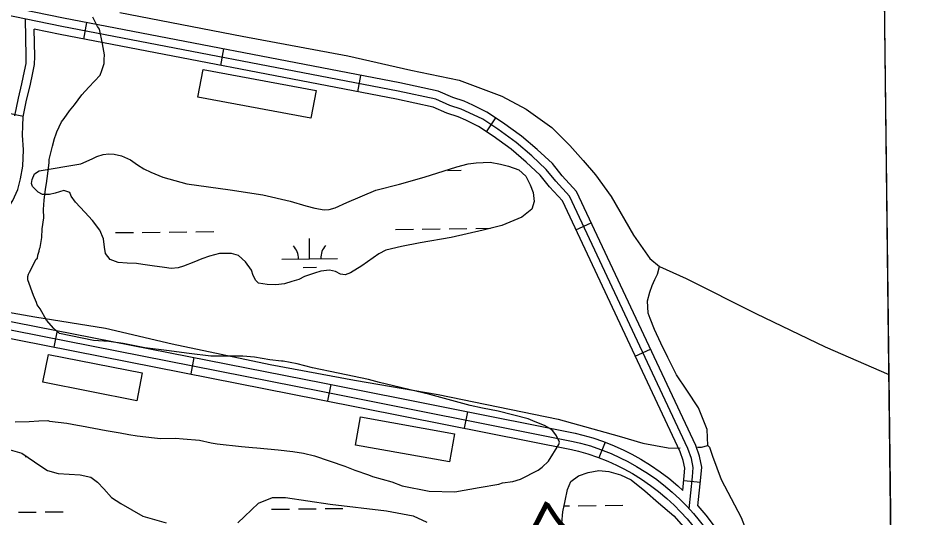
# Model space of a CAD drawing. Extents: x 3683402 to 3721514, y 487807 to 513565.
# Drawn here: x 3717615 to 3719244, y 507790 to 508685 of the extents above; entities that cross this region are included whole.
import ezdxf

# ---------------------------------------------------------------- set-up
doc = ezdxf.new("R2010")
doc.units = 0
for name, color, linetype in [('V-BLDG-OTLN', 7, 'Continuous'), ('V-GRID-FRAM', 7, 'Continuous'), ('V-RIVR-RANG-IDEN', 7, 'Continuous'), ('V-ROAD-CNTR', 7, 'Continuous'), ('V-SITE-VEGE', 7, 'Continuous'), ('V-TOPO-SHOR', 7, 'Continuous'), ('V-WETL-SWMP', 7, 'Continuous')]:
    doc.layers.add(name, color=color, linetype=linetype)

msp = doc.modelspace()

# ---------------------------------------------------------------- linework, layer by layer
at = {"layer": 'V-BLDG-OTLN'}
for points in [[(3717946.7, 508593.7), (3718149.3, 508555.8), (3718140, 508506.1), (3717937.4, 508544)], [(3717669.4, 508083), (3717837.4, 508049.8), (3717827.6, 508000.1), (3717659.2, 508033.3)], [(3718228.8, 507971), (3718397.6, 507940.9), (3718388.6, 507890.4), (3718219.8, 507920.5)]]:
    msp.add_lwpolyline(points, close=True, dxfattribs=at)
at = {"layer": 'V-GRID-FRAM'}
msp.add_lwpolyline([(3687448, 511403.5), (3719130.8, 511772.1), (3719350.3, 493590.7), (3687651.7, 493221.8), (3687448, 511403.5)], dxfattribs=at)
at = {"layer": 'V-ROAD-CNTR'}
for p, q in [((3717732.8, 508648), (3717738.5, 508677.4)), ((3717978.3, 508600.7), (3717983.9, 508630.2)), ((3718223.8, 508553.4), (3718229.4, 508582.9)), ((3717595.1, 508515.7), (3717624.5, 508510)), ((3718455, 508481.6), (3718471.5, 508506.7)), ((3718615.1, 508306.2), (3718642.3, 508319)), ((3717684.9, 508125.7), (3717679.1, 508096.3)), ((3718721.5, 508080), (3718748.6, 508092.7)), ((3717930.2, 508077.4), (3717924.4, 508048)), ((3718175.5, 508029.1), (3718169.6, 507999.6)), ((3718420.7, 507980.3), (3718414.8, 507950.9)), ((3718667.2, 507925.8), (3718656.2, 507897.9)), ((3718808.4, 507857.4), (3718838.3, 507854.4))]:
    msp.add_line(p, q, dxfattribs=at)
for points in [[(3718833.9, 507811.5), (3718839.1, 507862.6), (3718840.6, 507881.1), (3718836.6, 507900.7), (3718829.8, 507920), (3718616, 508374.8), (3718590.6, 508403), (3718572.8, 508424.9), (3718545.8, 508450.1), (3718517.4, 508474.3), (3718483.6, 508498.7), (3718455.4, 508517.3), (3718430.2, 508529.6), (3718414.5, 508536.7), (3718394.2, 508543.2), (3718368.2, 508554.5), (3718299.3, 508569.5), (3717696.4, 508685.5), (3716884.2, 508852.3)], [(3718818.3, 507806.2), (3718824.2, 507863.9), (3718825.5, 507880.2), (3718822.1, 507896.7), (3718815.9, 507914.4), (3718603.4, 508366.5), (3718579.2, 508393.3), (3718561.9, 508414.6), (3718535.8, 508438.9), (3718508.1, 508462.5), (3718475.1, 508486.4), (3718447.9, 508504.2), (3718423.8, 508516), (3718409.1, 508522.7), (3718389, 508529.1), (3718363.6, 508540.1), (3718296.3, 508554.8), (3717693.4, 508670.8), (3716878.6, 508838.2)], [(3717609.3, 508510.5), (3717615.5, 508542.1), (3717621.9, 508567.7), (3717626.6, 508590.5), (3717629.4, 508604.4), (3717629.7, 508616.6), (3717628.2, 508684.2)], [(3717422.3, 508177.2), (3717430.7, 508198.1), (3717441.9, 508216), (3717456.9, 508235.6), (3717481.2, 508257.4), (3717507.3, 508275.3), (3717530.7, 508287.9), (3717558.7, 508304.2), (3717574.9, 508317.5), (3717592.4, 508337.8), (3717605.3, 508358.7), (3717614.7, 508378.6), (3717619.3, 508397.8), (3717623.7, 508420.1), (3717624.8, 508449.8), (3717622.9, 508475.9), (3717623.2, 508492.5), (3717624.3, 508508.5), (3717630.2, 508538.8), (3717636.5, 508564.3), (3717641.3, 508587.6), (3717644.3, 508602.7), (3717644.7, 508616.5), (3717643.6, 508665.7)], [(3718806.6, 507839.3), (3718809.2, 507865.3), (3718810.3, 507879.3), (3718807.6, 507892.7), (3718802, 507908.7), (3718590.7, 508358.1), (3718567.9, 508383.5), (3718550.9, 508404.3), (3718525.8, 508427.7), (3718498.9, 508450.7), (3718466.5, 508474), (3718440.5, 508491.2), (3718417.5, 508502.5), (3718403.7, 508508.7), (3718383.7, 508515), (3718358.9, 508525.8), (3718293.3, 508540.1), (3717690.5, 508656.1), (3717643.6, 508665.7)], [(3715330.2, 508570.2), (3716437.9, 508352.4), (3717470.7, 508152.6), (3718158.2, 508017.2), (3718610.1, 507927.3), (3718623.4, 507924.1), (3718641, 507919), (3718659.1, 507912.9), (3718678, 507905.4), (3718694.5, 507898), (3718708.1, 507891.2), (3718723.8, 507882.5), (3718740.6, 507872.2), (3718757.5, 507860.5), (3718772.3, 507849.3), (3718787.8, 507836.3), (3718801.5, 507823.7), (3718813.7, 507811.3), (3718825.6, 507798.2), (3718836.2, 507785.4), (3718845.4, 507773.3), (3718851.6, 507764.7), (3718856.2, 507757.9), (3719049.9, 507378.3)], [(3717422.3, 508177.2), (3717473.6, 508167.3), (3718161.2, 508031.9), (3718613.4, 507941.9), (3718627.2, 507938.6), (3718645.4, 507933.3), (3718664.2, 507927), (3718683.9, 507919.2), (3718700.9, 507911.6), (3718715.1, 507904.5), (3718731.4, 507895.5), (3718748.7, 507884.8), (3718766.3, 507872.7), (3718781.6, 507861.1), (3718797.7, 507847.6), (3718806.6, 507839.3)], [(3717416.2, 508147.9), (3717467.9, 508137.9), (3718155.3, 508002.5), (3718606.9, 507912.6), (3718619.5, 507909.6), (3718636.5, 507904.7), (3718653.9, 507898.8), (3718672.2, 507891.6), (3718688, 507884.5), (3718701.1, 507877.9), (3718716.3, 507869.5), (3718732.4, 507859.6), (3718748.7, 507848.4), (3718762.9, 507837.6), (3718777.9, 507825.1), (3718791, 507812.9), (3718802.8, 507801), (3718814.2, 507788.3), (3718824.4, 507776), (3718833.3, 507764.4), (3718839.3, 507756.1), (3718843.3, 507750.3), (3719036.6, 507371.5)], [(3718833.9, 507811.5), (3718847.9, 507794.8), (3718857.4, 507782.3), (3718863.9, 507773.3), (3718869.1, 507765.6), (3719063.3, 507385.1)]]:
    msp.add_lwpolyline(points, dxfattribs=at)
at = {"layer": 'V-SITE-VEGE'}
for p, q in [((3719137.9, 511188.9), (3719184.3, 507344.8)), ((3717757.6, 508670.8), (3717749, 508687.3)), ((3717760.8, 508665.6), (3717757.6, 508670.8)), ((3717766.5, 508639.6), (3717760.8, 508665.6)), ((3717769.9, 508619.8), (3717766.5, 508639.6)), ((3717769, 508611.4), (3717769.9, 508619.8)), ((3717765.2, 508591.5), (3717769.1, 508604.1)), ((3717769.1, 508604.1), (3717769, 508611.4)), ((3717762.2, 508583.1), (3717765.2, 508591.5)), ((3717741.6, 508561.9), (3717762.2, 508583.1)), ((3717729.3, 508548.1), (3717741.6, 508561.9)), ((3717716.1, 508530.2), (3717729.3, 508548.1)), ((3717697.7, 508505.9), (3717706.9, 508519.6)), ((3717706.9, 508519.6), (3717716.1, 508530.2)), ((3717692.6, 508499.5), (3717697.7, 508505.9)), ((3717684.5, 508481.6), (3717692.6, 508499.5)), ((3717676.6, 508456.4), (3717680.5, 508470.1)), ((3717680.5, 508470.1), (3717683.5, 508478.5)), ((3717683.5, 508478.5), (3717684.5, 508481.6)), ((3717675.6, 508451.2), (3717676.6, 508456.4)), ((3717670.7, 508432.3), (3717675.6, 508451.2)), ((3717668, 508407.2), (3717670.8, 508427.1)), ((3717670.8, 508427.1), (3717670.7, 508432.3)), ((3717666.2, 508389.4), (3717668, 508407.2)), ((3717664.3, 508379), (3717666.2, 508389.4)), ((3717661.5, 508359.1), (3717664.3, 508379)), ((3717660.7, 508342.4), (3717661.5, 508359.1)), ((3717661, 508327.8), (3717660.7, 508342.4)), ((3717658.2, 508307.9), (3717661, 508327.8)), ((3717657.4, 508292.2), (3717658.2, 508307.9)), ((3717654.6, 508274.4), (3717657.4, 508292.2)), ((3717653.6, 508272.3), (3717654.6, 508274.4)), ((3717649.7, 508255.5), (3717650.6, 508260.8)), ((3717650.6, 508260.8), (3717652.6, 508268.1)), ((3717652.6, 508268.1), (3717653.6, 508272.3)), ((3717635.5, 508230.2), (3717641.5, 508241.8)), ((3717641.5, 508241.8), (3717644.6, 508248.1)), ((3717644.6, 508248.1), (3717647.6, 508253.4)), ((3717647.6, 508253.4), (3717649.7, 508255.5)), ((3717632.5, 508222.9), (3717633.4, 508227.1)), ((3717633.4, 508227.1), (3717635.5, 508230.2)), ((3717632.6, 508216.6), (3717632.5, 508222.9)), ((3717642.4, 508188.6), (3717632.6, 508216.6)), ((3717647.9, 508176.1), (3717642.4, 508188.6)), ((3717649, 508172), (3717647.9, 508176.1)), ((3717654.3, 508164.8), (3717649, 508172)), ((3717666.1, 508144.1), (3717654.3, 508164.8)), ((3717678.9, 508129.7), (3717666.1, 508144.1)), ((3717689.5, 508120.5), (3717678.9, 508129.7)), ((3717750.3, 508107.9), (3717689.5, 508120.5)), ((3717777.4, 508106.3), (3717750.3, 508107.9)), ((3717803.6, 508102.5), (3717777.4, 508106.3)), ((3717842.4, 508094.8), (3717803.6, 508102.5)), ((3717881.1, 508090.2), (3717842.4, 508094.8)), ((3717921.9, 508084.7), (3717881.1, 508090.2)), ((3717960.6, 508080.1), (3717921.9, 508084.7)), ((3718018, 508080), (3717960.6, 508080.1)), ((3718038.9, 508078.3), (3718018, 508080)), ((3718066.1, 508073.5), (3718038.9, 508078.3)), ((3718087.1, 508070.7), (3718066.1, 508073.5)), ((3718090.2, 508070.8), (3718087.1, 508070.7)), ((3718115.3, 508066), (3718090.2, 508070.8)), ((3718142.6, 508059.1), (3718115.3, 508066)), ((3718188.7, 508049.4), (3718142.6, 508059.1)), ((3718243.2, 508037.8), (3718188.7, 508049.4)), ((3718263.1, 508032.9), (3718243.2, 508037.8)), ((3718353.2, 508011.5), (3718263.1, 508032.9)), ((3718425.6, 507991.8), (3718353.2, 508011.5)), ((3718447.6, 507986.9), (3718425.6, 507991.8)), ((3718475.9, 507981.2), (3718447.6, 507986.9)), ((3718529.4, 507967.4), (3718475.9, 507981.2)), ((3718542, 507962.4), (3718529.4, 507967.4)), ((3717609.7, 507962.5), (3717634.7, 507962.9)), ((3717634.7, 507962.9), (3717652.4, 507964.3)), ((3717652.4, 507964.3), (3717668.1, 507964.5)), ((3717668.1, 507964.5), (3717671.2, 507963.6)), ((3717671.2, 507963.6), (3717702.6, 507959.9)), ((3717702.6, 507959.9), (3717721.5, 507956)), ((3717721.5, 507956), (3717728.8, 507955.1)), ((3717728.8, 507955.1), (3717772.8, 507946.5)), ((3718558.8, 507955.4), (3718542, 507962.4)), ((3718568.3, 507950.3), (3718558.8, 507955.4)), ((3718573.6, 507946.2), (3718568.3, 507950.3)), ((3717772.8, 507946.5), (3717797.9, 507942.7)), ((3717797.9, 507942.7), (3717813.6, 507939.8)), ((3717813.6, 507939.8), (3717828.3, 507936.9)), ((3717828.3, 507936.9), (3717859.7, 507933.3)), ((3717859.7, 507933.3), (3717870.1, 507932.4)), ((3717870.1, 507932.4), (3717897.3, 507932.9)), ((3717897.3, 507932.9), (3717910.9, 507932)), ((3717910.9, 507932), (3717940.1, 507929.4)), ((3718580, 507937), (3718573.6, 507946.2)), ((3718585.4, 507925.6), (3718580, 507937)), ((3717940.1, 507929.4), (3717961.1, 507924.5)), ((3717961.1, 507924.5), (3717971.6, 507922.6)), ((3717971.6, 507922.6), (3718015.5, 507918.1)), ((3718015.5, 507918.1), (3718035.4, 507916.4)), ((3718035.4, 507916.4), (3718042.7, 507915.5)), ((3718566.1, 507891.8), (3718584.4, 507921.4)), ((3718584.4, 507921.4), (3718585.4, 507925.6)), ((3718042.7, 507915.5), (3718081.4, 507911.9)), ((3718081.4, 507911.9), (3718107.5, 507909.2)), ((3718107.5, 507909.2), (3718126.4, 507906.4)), ((3718126.4, 507906.4), (3718146.3, 507901.5)), ((3718146.3, 507901.5), (3718200.9, 507882.6)), ((3718554.8, 507881.2), (3718566.1, 507891.8)), ((3718200.9, 507882.6), (3718218.7, 507875.6)), ((3718218.7, 507875.6), (3718242.9, 507867.6)), ((3718242.9, 507867.6), (3718250.2, 507864.6)), ((3718515.5, 507859.7), (3718547.6, 507875.9)), ((3718547.6, 507875.9), (3718554.8, 507881.2)), ((3718250.2, 507864.6), (3718284.9, 507854.8)), ((3718284.9, 507854.8), (3718303.8, 507847.8)), ((3718441.6, 507844.9), (3718477, 507850.7)), ((3718477, 507850.7), (3718483.3, 507852.9)), ((3718483.3, 507852.9), (3718502, 507855.3)), ((3718502, 507855.3), (3718515.5, 507859.7)), ((3718303.8, 507847.8), (3718352, 507838.1)), ((3718352, 507838.1), (3718397.9, 507836.8)), ((3718397.9, 507836.8), (3718441.6, 507844.9))]:
    msp.add_line(p, q, dxfattribs=at)
at = {"layer": 'V-TOPO-SHOR'}
for points in [[(3717797.1, 508695.5), (3718016.9, 508653.3), (3718206.4, 508618.2), (3718319.1, 508592.4), (3718405.9, 508574.4), (3718482.3, 508545.8), (3718525.7, 508522.7), (3718571.7, 508489.7), (3718604, 508457.1), (3718628, 508430.5), (3718650.3, 508404.8), (3718678.3, 508366.1), (3718718.3, 508296.5), (3718747.3, 508254.7), (3718765, 508240.3), (3718812.7, 508218.9), (3718937.8, 508156.3), (3719061.8, 508096.4), (3719175.8, 508046.9)], [(3718851.6, 507920.1), (3718850.5, 507948.7), (3718834.9, 507987.6), (3718813.7, 508019.1), (3718795.2, 508046.4), (3718779.7, 508077.3), (3718767.5, 508102.9), (3718756, 508127.8), (3718748.4, 508147.1), (3718744.7, 508157.2), (3718743.1, 508178.8), (3718747.6, 508194.5), (3718751.8, 508206.3), (3718756.4, 508217.5), (3718761.4, 508226.8), (3718765, 508240.3)], [(3717434.2, 508188.6), (3717457.1, 508185.5), (3717546.5, 508167.8), (3717644.7, 508150.4), (3717771.9, 508130.2), (3717891, 508101.9), (3718066.9, 508064.7), (3718217.8, 508036.7), (3718368.3, 508011.4), (3718583.1, 507966.9), (3718692.3, 507936.6), (3718735.1, 507924.3), (3718780.4, 507915.5)], [(3718780.4, 507915.5), (3718799.2, 507915.1), (3718801.7, 507915.8)], [(3718832.9, 507917), (3718839.9, 507916.8), (3718851.6, 507920.1), (3718854.5, 507916.7), (3718860.2, 507900.6), (3718875.5, 507858.8), (3718911.3, 507790.7), (3718942.5, 507710.4), (3718966.6, 507657.1), (3719007.8, 507565.5), (3719042.8, 507490.4), (3719068, 507444.7), (3719093.8, 507407), (3719119.1, 507375.6), (3719145.9, 507348), (3719177.2, 507323.4), (3719184.6, 507317.4)]]:
    msp.add_lwpolyline(points, dxfattribs=at)
at = {"layer": 'V-WETL-SWMP'}
for p, q in [((3718385.2, 508412.7), (3718409.2, 508413)), ((3718291.6, 508307), (3718323.6, 508307.4)), ((3718339.6, 508307.6), (3718371.6, 508307.9)), ((3718387.6, 508308.1), (3718419.6, 508308.5)), ((3718435.6, 508308.7), (3718461.9, 508309)), ((3717789.7, 508301.2), (3717821.7, 508301.6)), ((3717837.7, 508301.7), (3717869.7, 508302.1)), ((3717885.7, 508302.3), (3717917.7, 508302.7)), ((3717933.7, 508302.9), (3717965.7, 508303.2)), ((3718137.6, 508254.5), (3718137.2, 508290.5)), ((3718087.6, 508253.9), (3718187.6, 508255.1)), ((3718125.8, 508238.9), (3718149.8, 508239.2)), ((3717627.8, 507900.4), (3717630, 507900.4)), ((3718069.4, 507805.5), (3718101.4, 507805.9)), ((3718117.4, 507806.1), (3718149.4, 507806.5)), ((3718165.4, 507806.7), (3718197.4, 507807)), ((3718593.7, 507811.6), (3718603.3, 507811.8)), ((3718619.3, 507811.9), (3718651.3, 507812.3)), ((3718667.3, 507812.5), (3718699.3, 507812.9)), ((3717615.6, 507800.3), (3717647.6, 507800.6)), ((3717663.6, 507800.8), (3717695.6, 507801.2))]:
    msp.add_line(p, q, dxfattribs=at)
msp.add_lwpolyline([(3717652.9, 508412.1), (3717727.4, 508424.3), (3717747.7, 508433.6), (3717756.1, 508437.4), (3717767.5, 508441.1), (3717777.6, 508442.6), (3717787.5, 508441.6), (3717800.6, 508438.6), (3717816.5, 508431.8), (3717829, 508422.8), (3717840.6, 508415.7), (3717853.1, 508409.4), (3717874.3, 508400.4), (3717917.6, 508388.7), (3717995.1, 508377.6), (3718053.7, 508368.9), (3718103, 508357.8), (3718131.1, 508349.1), (3718147.2, 508344.8), (3718163.5, 508341.8), (3718172.7, 508342.7), (3718183.4, 508345.6), (3718204.4, 508354.9), (3718256.5, 508377.3), (3718299, 508387.8), (3718343, 508400.5), (3718401.7, 508418.9), (3718422, 508424.2), (3718436.2, 508426.3), (3718461.4, 508427.6), (3718480, 508424), (3718494.3, 508420.4), (3718512.7, 508413.6), (3718525.5, 508402.6), (3718533.1, 508386.9), (3718538.1, 508373), (3718540, 508356.9), (3718536.3, 508343.1), (3718517.8, 508328.8), (3718482.3, 508313.8), (3718448.9, 508305.9), (3718391.3, 508292.4), (3718336, 508283.2), (3718302.2, 508276.5), (3718274.3, 508269.6), (3718261.6, 508263.4), (3718231, 508242), (3718210.8, 508228.9), (3718201.4, 508225.7), (3718193.2, 508226.7), (3718183.9, 508231.4), (3718173.3, 508233.8), (3718157.5, 508231.9), (3718146.1, 508228.5), (3718128.3, 508222.7), (3718118.1, 508217.5), (3718105.8, 508213.4), (3718092.8, 508209.7), (3718077.2, 508207.9), (3718061.8, 508208.5), (3718045.8, 508210.8), (3718040.9, 508215.5), (3718036.4, 508224.2), (3718033.2, 508234.2), (3718022.4, 508248.7), (3718009.9, 508260.2), (3717997.6, 508263.9), (3717976.3, 508263.8), (3717958.1, 508258.9), (3717944.4, 508254.3), (3717929.8, 508248.1), (3717911.6, 508241.2), (3717901.8, 508238.3), (3717889.2, 508236.7), (3717877.2, 508238.5), (3717855.4, 508241.9), (3717838.8, 508244.3), (3717827.1, 508245.8), (3717810.8, 508246.6), (3717794.5, 508247.7), (3717780.2, 508253), (3717771.6, 508263.6), (3717770, 508275.1), (3717767.9, 508290.2), (3717761.7, 508305.4), (3717748.6, 508323.1), (3717734.6, 508337.6), (3717718, 508355.6), (3717710.3, 508366.3), (3717707.6, 508372.9), (3717696.8, 508376.4), (3717689, 508374.2), (3717681.5, 508372), (3717671, 508369.5), (3717658.9, 508369.8), (3717650.8, 508373.8), (3717640.7, 508383.9), (3717639, 508389.2), (3717640.5, 508396.3), (3717644.5, 508406.7)], close=True, dxfattribs=at)
for points in [[(3717596.3, 507913.4), (3717621.9, 507906.1), (3717655.6, 507882.7), (3717667.9, 507875.3), (3717686.6, 507869.9), (3717726.3, 507867.1), (3717745.4, 507863.3), (3717757.4, 507854.3), (3717768.8, 507842.1), (3717782.6, 507826.5), (3717798.9, 507815.7), (3717838.8, 507793.3), (3717880.7, 507781.2)], [(3718589.7, 507780.9), (3718591.5, 507801.2), (3718595.7, 507820.9), (3718599.9, 507841.3), (3718606.2, 507855.3), (3718619.6, 507865.7), (3718636.9, 507871.7), (3718656.3, 507875), (3718674, 507873.3), (3718694.7, 507867.3), (3718713.9, 507858.3), (3718738.6, 507838.9), (3718763.2, 507817.4), (3718790.7, 507793.9), (3718807.8, 507774)], [(3718009.1, 507781.6), (3718021.1, 507792.5), (3718045.8, 507816.4), (3718071, 507826.4), (3718094.1, 507826.4), (3718174.2, 507814.6), (3718275.2, 507803), (3718323.1, 507793.9), (3718347.8, 507782.5)]]:
    msp.add_lwpolyline(points, dxfattribs=at)
for centre, start, end in [((3718082.4, 508254.3), 359.8942, 41.4378), ((3718192.9, 508255.6), 139.8942, 181.4378)]:
    msp.add_arc(centre, 35.2, start, end, dxfattribs=at)

# ---------------------------------------------------------------- texts
at = {"layer": 'V-RIVR-RANG-IDEN'}
msp.add_text('R-78.7', height=83, rotation=62.7103, dxfattribs=at).set_placement((3718483.4, 507490.8))

doc.saveas('drawing.dxf')
